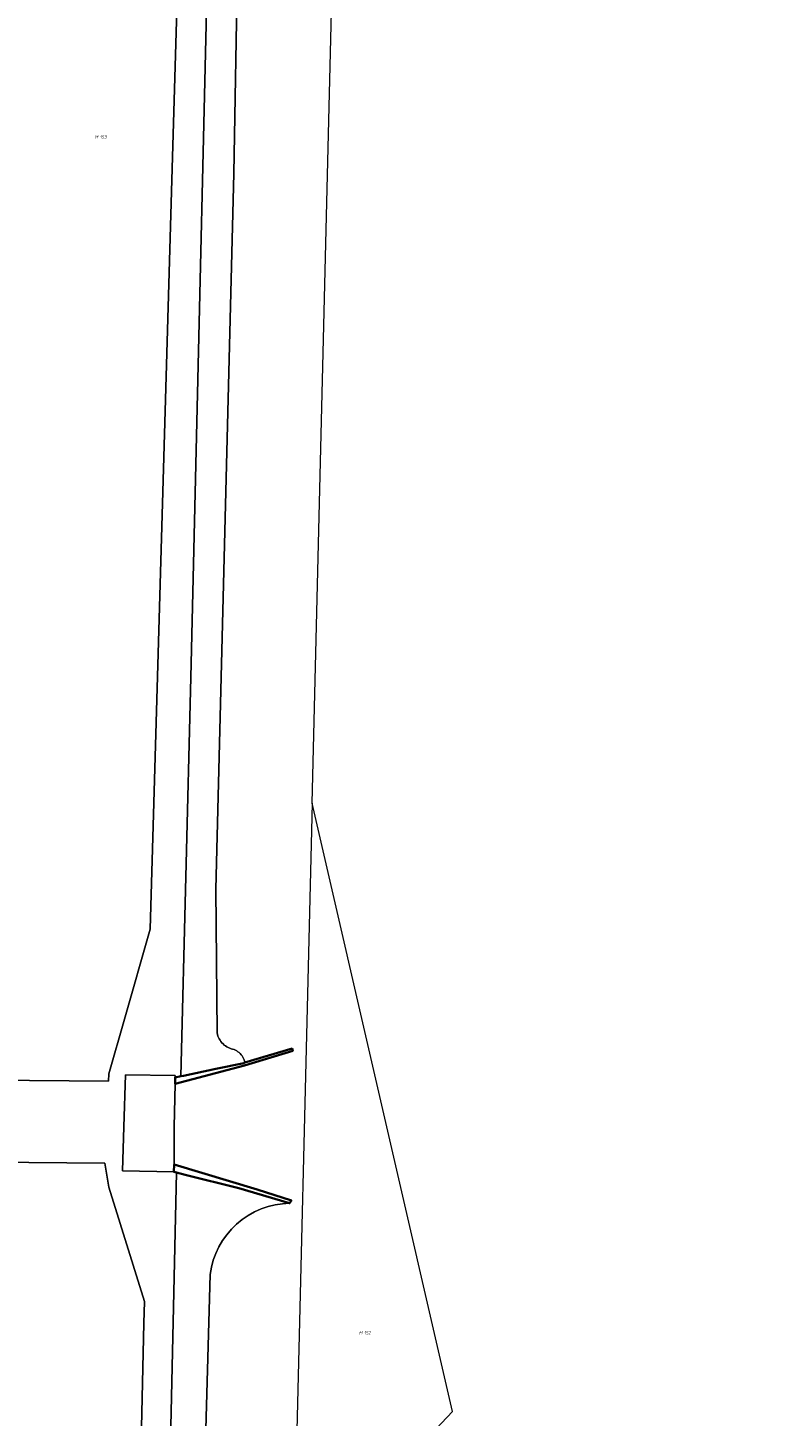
# Model space of a CAD drawing. Header units: metres. Extents: x 250001 to 257773, y 598992 to 609118.
# Tile 474 of 656: x 253880 to 253968, y 603966 to 604127. Entities that reach past the tile are written whole.
import ezdxf
from ezdxf.enums import TextEntityAlignment as Align
from ezdxf.lldxf.tags import DXFTag

# ---------------------------------------------------------------- set-up
doc = ezdxf.new("R2010")
doc.units = ezdxf.units.M
for name, color, linetype, lineweight in [('B-WE-GK-KADEMUUR-GV', 252, 'Continuous', 35), ('B-WE-KG-GRENS_PERCEEL-G', 150, 'KG-PERCEEL', 18), ('B-WE-KG-GRENS_PERCEEL-S', 150, 'Continuous', 25), ('B-WE-OG-WATER-GV', 252, 'Continuous', 18), ('B-WE-VH-VERHARDING_GESLOTEN-GV', 252, 'Continuous', 18), ('B-WE-VH-VERHARDING_HALFVERHARDING-GV', 252, 'Continuous', 18), ('B-WE-VH-VERHARDING_OPEN-GV', 252, 'Continuous', 18), ('X-XX-AL-REFERENTIE-G', 7, 'Continuous', 18)]:
    doc.layers.add(name, color=color, linetype=linetype, lineweight=lineweight)
doc.styles.add('NLCS-ISO', font='NLCS-ISO.ttf')
doc.styles.get("Standard").update_dxf_attribs({"font": 'NLCS-ISO.ttf'})
tags = doc.linetypes.add('KG-PERCEEL', pattern='A,5.5,-2,["P",Standard,S=1.8,R=0,X=-0.5,Y=-0.9],-2,5.5,-2,[5,NLCS.SHX,S=0.75,R=0,X=0,Y=0],-2', length=19).pattern_tags.tags
tags[6] = DXFTag(74, 10)

# ---------------------------------------------------------------- blocks, each defined once
blk = doc.blocks.new('SKG-PERCEELNUMMER-SO')
at = {"style": 'NLCS-ISO', "oblique": 10, "flags": 1}
blk.add_attdef('GEMEENTECODE', text='', height=1.8, dxfattribs=at).set_placement((0, 2.55), align=Align.MIDDLE_CENTER)
at = {"style": 'NLCS-ISO', "oblique": 10}
blk.add_attdef('SECTIE', text='', height=1.8, dxfattribs=at).set_placement((-0.5, 0), align=Align.MIDDLE_RIGHT)
blk.add_attdef('PERCEELNUMMER', text='', height=1.8, dxfattribs=at).set_placement((0.5, 0), align=Align.MIDDLE_LEFT)
blk = doc.blocks.new('BS2021-132-Xref-KAD-20210617')
at = {"layer": 'B-WE-KG-GRENS_PERCEEL-G', "flags": 128}
for points in [[(253913.11, 604037.56), (253921.15, 604366.89), (253924.41, 604370.14), (253941.81, 604411.44), (253941.06, 604518.57), (253967.75, 604536.84), (253937, 604694.44), (253933.81, 604907.6), (253921.702, 604903.5)], [(253910.9, 603947.4), (253929.37, 603967.01), (253913.11, 604037.56)], [(253913.11, 604037.56), (253910.9, 603947.4)]]:
    blk.add_lwpolyline(points, dxfattribs=at)
at = {"layer": 'B-WE-KG-GRENS_PERCEEL-S', "xscale": 0.2, "yscale": 0.2, "zscale": 0.2}
for p, values in [((253888.383, 604114.812), {'PERCEELNUMMER': '153', 'SECTIE': 'M'}), ((253919.033, 603976.109), {'PERCEELNUMMER': '152', 'SECTIE': 'M'})]:
    blk.add_blockref('SKG-PERCEELNUMMER-SO', p, dxfattribs=at).add_auto_attribs(values)
blk = doc.blocks.new('BS2021-132-Xref-BGT-GRIJS-20210617-aangepast')
at = {"layer": 'B-WE-GK-KADEMUUR-GV', "flags": 128}
for points in [[(253910.866, 604008.803), (253910.78, 604009.09), (253905.303, 604007.45), (253905.17, 604007.41), (253901.915, 604006.726), (253898.172, 604005.94), (253897.849, 604005.872), (253897.206, 604005.737), (253897.194, 604005.011), (253905.244, 604007.119)], [(253897.077, 603995.637), (253897.07, 603994.78), (253897.371, 603994.704), (253898.361, 603994.454), (253904.59, 603992.88), (253910.49, 603991.14), (253910.701, 603991.467), (253906.713, 603992.737)]]:
    blk.add_lwpolyline(points, close=True, dxfattribs=at)
at = {"layer": 'B-WE-OG-WATER-GV', "flags": 128}
blk.add_lwpolyline([(253905.287, 604183.223), (253904.018, 604110.561), (253901.936, 604027.59), (253902.093, 604010.898), (253902.129, 604010.717), (253902.179, 604010.54), (253902.243, 604010.368), (253902.322, 604010.202), (253902.413, 604010.042), (253902.518, 604009.891), (253902.634, 604009.748), (253902.762, 604009.615), (253902.9, 604009.494), (253903.047, 604009.384), (253903.203, 604009.286), (253903.366, 604009.201), (253903.536, 604009.13), (253903.711, 604009.073), (253903.877, 604009.03), (253904.04, 604008.973), (253904.197, 604008.903), (253904.348, 604008.82), (253904.491, 604008.725), (253904.626, 604008.619), (253904.751, 604008.501), (253904.866, 604008.373), (253904.97, 604008.236), (253905.063, 604008.091), (253905.143, 604007.939), (253905.21, 604007.781), (253905.263, 604007.617), (253905.303, 604007.45), (253910.78, 604009.09), (253910.866, 604008.803), (253905.244, 604007.119), (253897.194, 604005.011), (253897.11, 604000), (253897.077, 603995.637), (253906.713, 603992.737), (253910.701, 603991.467), (253910.49, 603991.14), (253909.649, 603991.088), (253908.816, 603990.96), (253907.997, 603990.76), (253907.2, 603990.487), (253906.43, 603990.145), (253905.693, 603989.736), (253904.996, 603989.262), (253904.343, 603988.729), (253903.74, 603988.14), (253903.193, 603987.499), (253902.704, 603986.813), (253902.278, 603986.085), (253901.919, 603985.323), (253901.628, 603984.532), (253901.41, 603983.718), (253901.264, 603982.888), (253893.65, 603710.709)], dxfattribs=at)
at = {"layer": 'B-WE-VH-VERHARDING_GESLOTEN-GV', "flags": 128}
for points in [[(253875.698, 604005.424), (253889.492, 604005.298), (253889.531, 604006.163), (253891.332, 604012.491), (253894.308, 604022.949), (253895.148, 604052.247), (253896.875, 604111.142), (253898.574, 604169.086)], [(253890.762, 603850.903), (253893.581, 603977.251), (253893.651, 603979.745), (253889.502, 603992.998), (253889.067, 603995.802), (253875.8, 603995.923), (253875.593, 603984.677), (253875.191, 603979.11), (253874.344, 603971.914), (253872.787, 603961.045)]]:
    blk.add_lwpolyline(points, dxfattribs=at)
at = {"layer": 'B-WE-VH-VERHARDING_HALFVERHARDING-GV', "flags": 128}
blk.add_lwpolyline([(253901.522, 604159.17), (253899.012, 604052.135), (253897.849, 604005.872), (253898.172, 604005.94), (253901.915, 604006.726), (253905.17, 604007.41), (253905.303, 604007.45), (253905.263, 604007.617), (253905.21, 604007.781), (253905.143, 604007.939), (253905.063, 604008.091), (253904.97, 604008.236), (253904.866, 604008.373), (253904.751, 604008.501), (253904.626, 604008.619), (253904.491, 604008.725), (253904.348, 604008.82), (253904.197, 604008.903), (253904.04, 604008.973), (253903.877, 604009.03), (253903.711, 604009.073), (253903.536, 604009.13), (253903.366, 604009.201), (253903.203, 604009.286), (253903.047, 604009.384), (253902.9, 604009.494), (253902.762, 604009.615), (253902.634, 604009.748), (253902.518, 604009.891), (253902.413, 604010.042), (253902.322, 604010.202), (253902.243, 604010.368), (253902.179, 604010.54), (253902.129, 604010.717), (253902.093, 604010.898), (253901.936, 604027.59), (253904.018, 604110.561), (253905.287, 604183.223)], dxfattribs=at)
blk.add_lwpolyline([(253901.264, 603982.888), (253901.41, 603983.718), (253901.628, 603984.532), (253901.919, 603985.323), (253902.278, 603986.085), (253902.704, 603986.813), (253903.193, 603987.499), (253903.74, 603988.14), (253904.343, 603988.729), (253904.996, 603989.262), (253905.693, 603989.736), (253906.43, 603990.145), (253907.2, 603990.487), (253907.997, 603990.76), (253908.816, 603990.96), (253909.649, 603991.088), (253910.49, 603991.14), (253904.59, 603992.88), (253898.361, 603994.454), (253897.371, 603994.704), (253894.161, 603850.818), (253890.834, 603731.91), (253890.45, 603710.763), (253893.65, 603710.709)], close=True, dxfattribs=at)
at = {"layer": 'B-WE-VH-VERHARDING_OPEN-GV', "flags": 128}
for points in [[(253898.574, 604169.086), (253896.875, 604111.142), (253895.148, 604052.247), (253894.308, 604022.949), (253891.332, 604012.491), (253889.531, 604006.163), (253889.492, 604005.298), (253875.698, 604005.424)], [(253875.8, 603995.923), (253889.067, 603995.802), (253889.502, 603992.998), (253893.651, 603979.745), (253893.581, 603977.251), (253890.762, 603850.903)], [(253890.45, 603710.763), (253890.834, 603731.91), (253894.161, 603850.818), (253897.371, 603994.704), (253897.07, 603994.78), (253891.12, 603994.89), (253891.27, 604000), (253891.45, 604006.04), (253897.21, 604005.98), (253897.206, 604005.737), (253897.849, 604005.872), (253899.012, 604052.135), (253901.522, 604159.17)]]:
    blk.add_lwpolyline(points, dxfattribs=at)
blk.add_lwpolyline([(253897.194, 604005.011), (253897.206, 604005.737), (253897.21, 604005.98), (253891.45, 604006.04), (253891.27, 604000), (253891.12, 603994.89), (253897.07, 603994.78), (253897.077, 603995.637), (253897.11, 604000)], close=True, dxfattribs=at)

msp = doc.modelspace()

# ---------------------------------------------------------------- block references
at = {"layer": 'X-XX-AL-REFERENTIE-G'}
for name in ['BS2021-132-Xref-BGT-GRIJS-20210617-aangepast', 'BS2021-132-Xref-KAD-20210617']:
    msp.add_blockref(name, (0, 0), dxfattribs=at)

doc.saveas('drawing.dxf')
